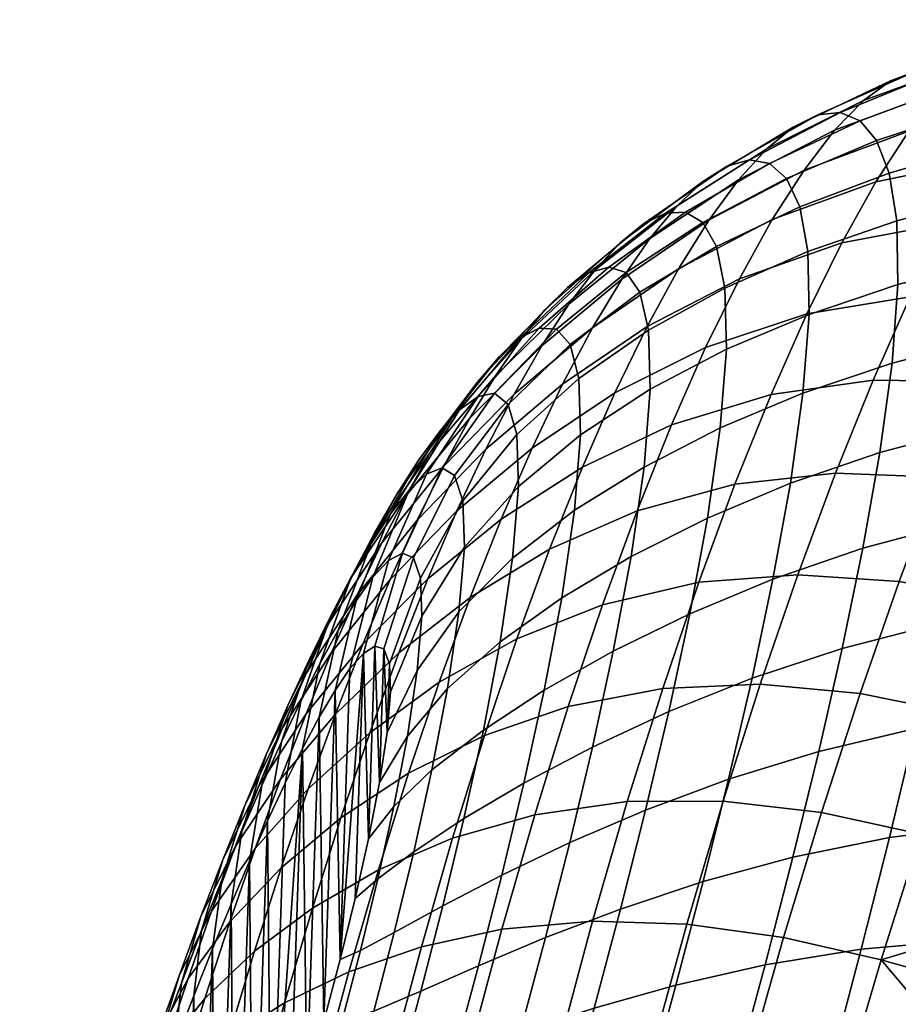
# Model space of a CAD drawing. Extents: x -120 to 2831, y -92 to 75.
# Tile 463 of 643: x 2186 to 2200, y 44 to 60. Entities that reach past the tile are written whole.
import ezdxf

# ---------------------------------------------------------------- set-up
doc = ezdxf.new("R2010")
doc.units = 0
doc.layers.add('GLASS', color=18, linetype='CONTINUOUS')

msp = doc.modelspace()

# ---------------------------------------------------------------- meshes
at = {"layer": 'GLASS'}
mesh = msp.add_polyface(dxfattribs=at)
corners = [(2201.334, 54.575, 92.773), (2201.148, 53.149, 94.298), (2202.83, 53.463, 94.578), (2203.006, 54.879, 93.016), (2201.425, 55.835, 91.063), (2203.093, 56.133, 91.292), (2199.896, 55.445, 90.777), (2199.802, 54.177, 92.474), (2198.465, 54.965, 90.435), (2198.367, 53.693, 92.114), (2201.412, 56.881, 89.211), (2203.084, 57.193, 89.44), (2199.879, 56.475, 88.924), (2198.444, 55.977, 88.586), (2201.301, 57.692, 87.282), (2202.983, 58.042, 87.505), (2199.758, 57.244, 86.999), (2198.314, 56.698, 86.669), (2201.108, 58.28, 85.324), (2202.803, 58.683, 85.524), (2199.554, 57.771, 85.065), (2198.101, 57.158, 84.763), (2200.849, 58.664, 83.363), (2202.556, 59.126, 83.518), (2199.286, 58.088, 83.149), (2197.826, 57.4, 82.897), (2200.536, 58.862, 81.409), (2202.251, 59.379, 81.501), (2198.967, 58.22, 81.26), (2197.505, 57.459, 81.079), (2200.176, 58.883, 79.469), (2201.895, 59.447, 79.486), (2198.606, 58.183, 79.401), (2197.146, 57.356, 79.307), (2199.775, 58.733, 77.551), (2201.493, 59.332, 77.483), (2198.21, 57.986, 77.575), (2201.053, 59.038, 75.505), (2203.225, 59.717, 77.356), (2202.783, 59.429, 75.305), (2199.34, 58.416, 75.664), (2197.783, 57.636, 75.787), (2200.578, 58.566, 73.565), (2202.302, 58.953, 73.293), (2198.875, 57.935, 73.816), (2197.33, 57.136, 74.043), (2200.073, 57.92, 71.676), (2201.788, 58.292, 71.334), (2198.384, 57.293, 72.019), (2199.543, 57.103, 69.851), (2201.245, 57.451, 69.444), (2197.871, 56.493, 70.284), (2200.679, 56.435, 67.639), (2202.961, 57.547, 69.056), (2202.384, 56.494, 67.217), (2198.994, 56.12, 68.105), (2197.342, 55.539, 68.622), (2200.095, 55.25, 65.934), (2201.785, 55.269, 65.487), (2198.428, 54.975, 66.451), (2201.17, 53.881, 63.88), (2203.478, 55.072, 65.098), (2202.849, 53.645, 63.497), (2199.498, 53.904, 64.344), (2197.853, 53.676, 64.904)]
mesh.append_faces([[corners[k] for k in face] for face in [(0, 1, 2, 3), (4, 0, 3, 5), (6, 7, 0, 4), (8, 9, 7, 6), (10, 4, 5, 11), (12, 6, 4, 10), (13, 8, 6, 12), (14, 10, 11, 15), (16, 12, 10, 14), (17, 13, 12, 16), (18, 14, 15, 19), (20, 16, 14, 18), (21, 17, 16, 20), (22, 18, 19, 23), (24, 20, 18, 22), (25, 21, 20, 24), (26, 22, 23, 27), (28, 24, 22, 26), (29, 25, 24, 28), (30, 26, 27, 31), (32, 28, 26, 30), (33, 29, 28, 32), (34, 30, 31, 35), (36, 32, 30, 34), (37, 35, 38, 39), (40, 34, 35, 37), (41, 36, 34, 40), (42, 37, 39, 43), (44, 40, 37, 42), (45, 41, 40, 44), (46, 42, 43, 47), (48, 44, 42, 46), (49, 46, 47, 50), (51, 48, 46, 49), (52, 50, 53, 54), (55, 49, 50, 52), (56, 51, 49, 55), (57, 52, 54, 58), (59, 55, 52, 57), (60, 58, 61, 62), (63, 57, 58, 60), (64, 59, 57, 63)]])
mesh = msp.add_polyface(dxfattribs=at)
corners = [(2197.034, 53.134, 91.691), (2196.827, 51.679, 93.073), (2198.165, 52.243, 93.551), (2198.367, 53.693, 92.114), (2195.806, 52.505, 91.203), (2195.597, 51.06, 92.518), (2194.686, 51.807, 90.636), (2194.479, 50.394, 91.87), (2197.134, 54.403, 90.043), (2198.465, 54.965, 90.435), (2195.906, 53.759, 89.599), (2194.785, 53.026, 89.1), (2197.11, 55.389, 88.207), (2198.444, 55.977, 88.586), (2195.88, 54.71, 87.796), (2194.757, 53.93, 87.357), (2196.974, 56.059, 86.31), (2198.314, 56.698, 86.669), (2195.74, 55.323, 85.934), (2194.616, 54.481, 85.557), (2196.754, 56.447, 84.44), (2198.101, 57.158, 84.763), (2195.516, 55.64, 84.115), (2194.393, 54.728, 83.81), (2196.475, 56.612, 82.632), (2197.826, 57.4, 82.897), (2195.237, 55.727, 82.376), (2196.154, 56.595, 80.891), (2197.505, 57.459, 81.079), (2194.918, 55.635, 80.72), (2195.799, 56.424, 79.212), (2197.146, 57.356, 79.307), (2194.572, 55.397, 79.14), (2196.756, 57.106, 77.58), (2198.606, 58.183, 79.401), (2198.21, 57.986, 77.575), (2195.419, 56.117, 77.59), (2194.203, 55.034, 77.628), (2196.34, 56.715, 75.9), (2197.783, 57.636, 75.787), (2195.016, 55.682, 76.023), (2195.902, 56.19, 74.268), (2197.33, 57.136, 74.043), (2194.596, 55.129, 74.51), (2196.855, 56.49, 72.35), (2198.875, 57.935, 73.816), (2198.384, 57.293, 72.019), (2195.446, 55.534, 72.691), (2194.16, 54.46, 73.054), (2196.362, 55.699, 70.718), (2197.871, 56.493, 70.284), (2194.975, 54.749, 71.173), (2195.855, 54.769, 69.157), (2197.342, 55.539, 68.622), (2194.492, 53.84, 69.723), (2196.799, 54.434, 67.047), (2198.994, 56.12, 68.105), (2198.428, 54.975, 66.451), (2195.337, 53.702, 67.675), (2194.001, 52.81, 68.349), (2196.248, 53.185, 65.57), (2197.853, 53.676, 64.904), (2194.813, 52.503, 66.285), (2195.693, 51.798, 64.205), (2197.271, 52.229, 63.479), (2194.285, 51.178, 64.999), (2196.687, 50.646, 62.188), (2198.893, 52.407, 62.883), (2198.285, 50.769, 61.567)]
mesh.append_faces([[corners[k] for k in face] for face in [(0, 1, 2, 3), (4, 5, 1, 0), (6, 7, 5, 4), (8, 0, 3, 9), (10, 4, 0, 8), (11, 6, 4, 10), (12, 8, 9, 13), (14, 10, 8, 12), (15, 11, 10, 14), (16, 12, 13, 17), (18, 14, 12, 16), (19, 15, 14, 18), (20, 16, 17, 21), (22, 18, 16, 20), (23, 19, 18, 22), (24, 20, 21, 25), (26, 22, 20, 24), (27, 24, 25, 28), (29, 26, 24, 27), (30, 27, 28, 31), (32, 29, 27, 30), (33, 31, 34, 35), (36, 30, 31, 33), (37, 32, 30, 36), (38, 33, 35, 39), (40, 36, 33, 38), (41, 38, 39, 42), (43, 40, 38, 41), (44, 42, 45, 46), (47, 41, 42, 44), (48, 43, 41, 47), (49, 44, 46, 50), (51, 47, 44, 49), (52, 49, 50, 53), (54, 51, 49, 52), (55, 53, 56, 57), (58, 52, 53, 55), (59, 54, 52, 58), (60, 55, 57, 61), (62, 58, 55, 60), (63, 60, 61, 64), (65, 62, 60, 63), (66, 64, 67, 68)]])
mesh = msp.add_polyface(dxfattribs=at)
corners = [(2193.783, 52.19, 88.537), (2193.687, 51.035, 89.973), (2194.686, 51.807, 90.636), (2194.785, 53.026, 89.1), (2193.754, 53.029, 86.894), (2194.757, 53.93, 87.357), (2192.884, 51.96, 86.405), (2192.911, 51.215, 87.887), (2193.616, 53.513, 85.194), (2194.616, 54.481, 85.557), (2192.754, 52.369, 84.864), (2192.091, 51.042, 84.606), (2192.203, 50.715, 85.91), (2193.399, 53.693, 83.549), (2194.393, 54.728, 83.81), (2192.552, 52.49, 83.369), (2191.912, 51.117, 83.322), (2194.117, 54.742, 82.155), (2195.516, 55.64, 84.115), (2195.237, 55.727, 82.376), (2193.132, 53.643, 82), (2192.302, 52.392, 81.96), (2191.689, 50.996, 82.096), (2193.806, 54.581, 80.595), (2194.918, 55.635, 80.72), (2192.833, 53.424, 80.551), (2192.022, 52.132, 80.644), (2191.438, 50.727, 80.939), (2193.47, 54.281, 79.121), (2194.572, 55.397, 79.14), (2192.512, 53.074, 79.193), (2191.722, 51.751, 79.414), (2193.116, 53.867, 77.723), (2194.203, 55.034, 77.628), (2192.176, 52.619, 77.913), (2191.408, 51.274, 78.26), (2193.816, 54.557, 76.178), (2195.419, 56.117, 77.59), (2195.016, 55.682, 76.023), (2192.747, 53.351, 76.393), (2191.828, 52.074, 76.705), (2191.084, 50.717, 77.174), (2193.415, 53.975, 74.788), (2194.596, 55.129, 74.51), (2192.367, 52.745, 75.127), (2191.471, 51.451, 75.562), (2193.001, 53.293, 73.457), (2194.16, 54.46, 73.054), (2191.977, 52.053, 73.921), (2191.106, 50.758, 74.479), (2193.713, 53.679, 71.658), (2195.446, 55.534, 72.691), (2194.975, 54.749, 71.173), (2192.579, 52.516, 72.186), (2191.58, 51.283, 72.776), (2193.256, 52.79, 70.328), (2194.492, 53.84, 69.723), (2192.148, 51.648, 70.979), (2191.177, 50.436, 71.691), (2192.792, 51.796, 69.068), (2194.001, 52.81, 68.349), (2191.713, 50.69, 69.838), (2193.504, 51.662, 67.06), (2195.337, 53.702, 67.675), (2194.813, 52.503, 66.285), (2192.324, 50.7, 67.887)]
mesh.append_faces([[corners[k] for k in face] for face in [(0, 1, 2, 3), (4, 0, 3, 5), (6, 7, 0, 4), (8, 4, 5, 9), (10, 6, 4, 8), (11, 12, 6, 10), (13, 8, 9, 14), (15, 10, 8, 13), (16, 11, 10, 15), (17, 14, 18, 19), (20, 13, 14, 17), (21, 15, 13, 20), (22, 16, 15, 21), (23, 17, 19, 24), (25, 20, 17, 23), (26, 21, 20, 25), (27, 22, 21, 26), (28, 23, 24, 29), (30, 25, 23, 28), (31, 26, 25, 30), (32, 28, 29, 33), (34, 30, 28, 32), (35, 31, 30, 34), (36, 33, 37, 38), (39, 32, 33, 36), (40, 34, 32, 39), (41, 35, 34, 40), (42, 36, 38, 43), (44, 39, 36, 42), (45, 40, 39, 44), (46, 42, 43, 47), (48, 44, 42, 46), (49, 45, 44, 48), (50, 47, 51, 52), (53, 46, 47, 50), (54, 48, 46, 53), (55, 50, 52, 56), (57, 53, 50, 55), (58, 54, 53, 57), (59, 55, 56, 60), (61, 57, 55, 59), (62, 60, 63, 64), (65, 59, 60, 62)]])
mesh = msp.add_polyface(dxfattribs=at)
corners = [(2202.199, 47.125, 58.913), (2204.516, 48.131, 59.443), (2204.428, 46.239, 58.555), (2202.534, 48.087, 59.387), (2202.868, 49.025, 59.908), (2203.537, 50.82, 61.084), (2204.599, 49.876, 60.465), (2203.203, 49.937, 60.474), (2201.887, 48.549, 98.23), (2201.468, 46.745, 99.104), (2203.188, 46.809, 99.515), (2203.603, 48.661, 98.589), (2200.181, 48.287, 97.744), (2199.761, 46.533, 98.545), (2198.621, 47.919, 97.17), (2198.205, 46.215, 97.885), (2202.259, 50.279, 97.184), (2203.968, 50.426, 97.487), (2200.558, 49.982, 96.774), (2199, 49.581, 96.287), (2197.548, 49.099, 95.718), (2197.169, 47.471, 96.505), (2202.577, 51.922, 95.967), (2204.275, 52.092, 96.215), (2200.884, 51.608, 95.629), (2199.333, 51.194, 95.223), (2197.884, 50.696, 94.743), (2202.83, 53.463, 94.578), (2204.516, 53.642, 94.779), (2201.148, 53.149, 94.298), (2199.607, 52.738, 93.958), (2198.165, 52.243, 93.551), (2199.802, 54.177, 92.474), (2201.334, 54.575, 92.773), (2198.367, 53.693, 92.114), (2200.546, 52.341, 62.41), (2201.17, 53.881, 63.88), (2202.849, 53.645, 63.497), (2202.208, 52.07, 62.041), (2198.893, 52.407, 62.883), (2199.498, 53.904, 64.344), (2197.271, 52.229, 63.479), (2197.853, 53.676, 64.904), (2199.916, 50.661, 61.093), (2201.56, 50.358, 60.744), (2198.285, 50.769, 61.567), (2199.287, 48.854, 59.942), (2200.91, 48.525, 59.619), (2197.68, 49.002, 60.41), (2198.665, 46.934, 58.969), (2200.265, 46.586, 58.676), (2197.082, 47.119, 59.423), (2204.524, 53.279, 63.165), (2204.198, 52.493, 62.431), (2203.868, 51.672, 61.737), (2203.537, 50.82, 61.084), (2203.203, 49.937, 60.474), (2202.868, 49.025, 59.908), (2202.534, 48.087, 59.387), (2202.199, 47.125, 58.913), (2201.867, 46.14, 58.485), (2204.846, 54.029, 63.937)]
mesh.append_faces([[corners[k] for k in face] for face in [(0, 1, 2, 2), (3, 4, 1, 1), (0, 3, 1, 1), (5, 6, 7, 7), (4, 7, 6, 6), (8, 9, 10, 11), (12, 13, 9, 8), (14, 15, 13, 12), (16, 8, 11, 17), (18, 12, 8, 16), (19, 14, 12, 18), (20, 21, 14, 19), (22, 16, 17, 23), (24, 18, 16, 22), (25, 19, 18, 24), (26, 20, 19, 25), (27, 22, 23, 28), (29, 24, 22, 27), (30, 25, 24, 29), (31, 26, 25, 30), (32, 30, 29, 33), (34, 31, 30, 32), (35, 36, 37, 38), (39, 40, 36, 35), (41, 42, 40, 39), (43, 35, 38, 44), (45, 39, 35, 43), (46, 43, 44, 47), (48, 45, 43, 46), (49, 46, 47, 50), (51, 48, 46, 49), (37, 52, 53, 53), (38, 54, 55, 55), (44, 55, 56, 56), (38, 53, 54, 54), (47, 57, 58, 58), (50, 47, 58, 59), (60, 50, 59, 59), (44, 56, 57, 57), (37, 53, 38, 38), (57, 47, 44, 44), (44, 38, 55, 55), (61, 52, 37, 37)]])
mesh = msp.add_polyface(dxfattribs=at)
corners = [(2191.722, 48.879, 86.349), (2191.703, 49.333, 85.427), (2191.666, 48.225, 87.139), (2197.169, 47.471, 96.505), (2196.758, 45.82, 97.125), (2198.205, 46.215, 97.885), (2198.621, 47.919, 97.17), (2196.205, 48.561, 95.066), (2195.831, 46.973, 95.753), (2197.548, 49.099, 95.718), (2194.977, 47.99, 94.326), (2194.61, 46.449, 94.91), (2193.871, 47.407, 93.484), (2193.515, 45.925, 93.965), (2196.542, 50.137, 94.186), (2197.884, 50.696, 94.743), (2195.311, 49.535, 93.545), (2194.198, 48.906, 92.803), (2193.217, 48.264, 91.935), (2192.904, 46.836, 92.515), (2192.388, 47.623, 90.885), (2192.097, 46.303, 91.364), (2196.827, 51.679, 93.073), (2198.165, 52.243, 93.551), (2195.597, 51.06, 92.518), (2194.479, 50.394, 91.87), (2193.487, 49.686, 91.105), (2192.639, 48.934, 90.17), (2191.994, 48.168, 89.045), (2191.775, 47.031, 89.633), (2193.687, 51.035, 89.973), (2194.686, 51.807, 90.636), (2192.824, 50.169, 89.171), (2192.153, 49.222, 88.217), (2192.911, 51.215, 87.887), (2193.783, 52.19, 88.537), (2192.227, 50.099, 87.15), (2192.203, 50.715, 85.91), (2192.884, 51.96, 86.405), (2191.274, 49.647, 68.769), (2191.713, 50.69, 69.838), (2192.792, 51.796, 69.068), (2192.324, 50.7, 67.887), (2193.005, 50.402, 65.864), (2193.504, 51.662, 67.06), (2194.813, 52.503, 66.285), (2194.285, 51.178, 64.999), (2191.854, 49.507, 66.791), (2195.138, 50.281, 62.966), (2195.693, 51.798, 64.205), (2197.271, 52.229, 63.479), (2196.687, 50.646, 62.188), (2193.758, 49.733, 63.827), (2192.507, 49.035, 64.773), (2191.386, 48.221, 65.789), (2196.108, 48.935, 61.047), (2198.285, 50.769, 61.567), (2197.68, 49.002, 60.41), (2194.586, 48.643, 61.865), (2193.236, 48.177, 62.782), (2192.013, 47.568, 63.796), (2190.921, 46.848, 64.889), (2195.536, 47.11, 60.069), (2197.082, 47.119, 59.423), (2194.044, 46.896, 60.914), (2192.721, 46.519, 61.875), (2191.527, 46.009, 62.944), (2191.666, 48.225, 87.139), (2191.542, 47.417, 87.762), (2191.722, 48.879, 86.349), (2192.091, 51.042, 84.606), (2191.615, 49.573, 84.432), (2191.703, 49.333, 85.427), (2191.912, 51.117, 83.322), (2191.47, 49.617, 83.414)]
mesh.append_faces([[corners[k] for k in face] for face in [(0, 1, 2, 2), (3, 4, 5, 6), (7, 8, 3, 9), (10, 11, 8, 7), (12, 13, 11, 10), (14, 7, 9, 15), (16, 10, 7, 14), (17, 12, 10, 16), (18, 19, 12, 17), (20, 21, 19, 18), (22, 14, 15, 23), (24, 16, 14, 22), (25, 17, 16, 24), (26, 18, 17, 25), (27, 20, 18, 26), (28, 29, 20, 27), (30, 26, 25, 31), (32, 27, 26, 30), (33, 28, 27, 32), (34, 32, 30, 35), (36, 33, 32, 34), (37, 36, 34, 38), (39, 40, 41, 42), (43, 44, 45, 46), (47, 42, 44, 43), (48, 49, 50, 51), (52, 46, 49, 48), (53, 43, 46, 52), (54, 47, 43, 53), (55, 51, 56, 57), (58, 48, 51, 55), (59, 52, 48, 58), (60, 53, 52, 59), (61, 54, 53, 60), (62, 55, 57, 63), (64, 58, 55, 62), (65, 59, 58, 64), (66, 60, 59, 65), (33, 67, 68, 28), (36, 69, 67, 33), (70, 71, 72, 37), (73, 74, 71, 70), (37, 72, 69, 36)]])
mesh = msp.add_polyface(dxfattribs=at)
corners = [(2191.47, 49.617, 83.414), (2191.366, 46.51, 88.214), (2191.542, 47.417, 87.762), (2191.666, 48.225, 87.139), (2191.615, 49.573, 84.432), (2191.703, 49.333, 85.427), (2191.284, 49.5, 82.409), (2190.303, 47.969, 78.739), (2190.374, 42.577, 88.701), (2190.572, 48.471, 79.598), (2190.909, 44.563, 88.679), (2191.067, 49.254, 81.434), (2190.827, 48.904, 80.496), (2191.165, 50.346, 79.85), (2191.438, 50.727, 80.939), (2192.022, 52.132, 80.644), (2191.722, 51.751, 79.414), (2190.878, 49.876, 78.824), (2191.408, 51.274, 78.26), (2190.581, 49.333, 77.856), (2191.084, 50.717, 77.174), (2190.752, 50.093, 76.151), (2191.828, 52.074, 76.705), (2191.471, 51.451, 75.562), (2190.276, 48.729, 76.942), (2190.413, 49.408, 75.185), (2191.106, 50.758, 74.479), (2189.964, 48.073, 76.079), (2190.735, 49.998, 73.455), (2191.977, 52.053, 73.921), (2191.58, 51.283, 72.776), (2190.07, 48.67, 74.275), (2189.647, 47.371, 75.263), (2190.36, 49.177, 72.489), (2191.177, 50.436, 71.691), (2189.723, 47.883, 73.417), (2189.327, 46.628, 74.494), (2190.77, 49.516, 70.669), (2192.148, 51.648, 70.979), (2191.713, 50.69, 69.838), (2189.982, 48.299, 71.58), (2189.373, 47.05, 72.612), (2190.361, 48.527, 69.712), (2191.274, 49.647, 68.769), (2189.601, 47.365, 70.73), (2189.021, 46.174, 71.858), (2190.834, 48.522, 67.777), (2192.324, 50.7, 67.887), (2191.854, 49.507, 66.791), (2189.95, 47.471, 68.824), (2189.22, 46.379, 69.941), (2190.395, 47.319, 66.868), (2191.386, 48.221, 65.789), (2189.54, 46.352, 68.008), (2189.959, 46.043, 66.049), (2190.921, 46.848, 64.889), (2191.994, 48.168, 89.045), (2191.542, 47.417, 87.762), (2191.366, 46.51, 88.214), (2191.775, 47.031, 89.633), (2191.689, 50.996, 82.096), (2191.284, 49.5, 82.409), (2191.47, 49.617, 83.414), (2191.912, 51.117, 83.322), (2191.067, 49.254, 81.434), (2190.572, 48.471, 79.598), (2190.827, 48.904, 80.496), (2190.025, 47.41, 77.921), (2190.303, 47.969, 78.739), (2189.74, 46.801, 77.141), (2189.449, 46.149, 76.399)]
mesh.append_faces([[corners[k] for k in face] for face in [(0, 1, 2, 2), (2, 3, 4, 4), (4, 0, 2, 2), (3, 5, 4, 4), (0, 6, 1, 1), (7, 8, 9, 9), (10, 11, 12, 12), (11, 10, 6, 6), (13, 14, 15, 16), (17, 13, 16, 18), (19, 17, 18, 20), (21, 20, 22, 23), (24, 19, 20, 21), (25, 21, 23, 26), (27, 24, 21, 25), (28, 26, 29, 30), (31, 25, 26, 28), (32, 27, 25, 31), (33, 28, 30, 34), (35, 31, 28, 33), (36, 32, 31, 35), (37, 34, 38, 39), (40, 33, 34, 37), (41, 35, 33, 40), (42, 37, 39, 43), (44, 40, 37, 42), (45, 41, 40, 44), (46, 43, 47, 48), (49, 42, 43, 46), (50, 44, 42, 49), (51, 46, 48, 52), (53, 49, 46, 51), (54, 51, 52, 55), (56, 57, 58, 59), (60, 61, 62, 63), (14, 64, 61, 60), (17, 65, 66, 13), (24, 67, 68, 19), (27, 69, 67, 24), (19, 68, 65, 17), (13, 66, 64, 14), (32, 70, 69, 27)]])
mesh = msp.add_polyface(dxfattribs=at)
corners = [(2190.089, 41.594, 88.586), (2190.374, 42.577, 88.701), (2190.303, 47.969, 78.739), (2190.648, 43.569, 88.736), (2190.572, 48.471, 79.598), (2190.827, 48.904, 80.496), (2190.909, 44.563, 88.679), (2191.366, 46.51, 88.214), (2191.284, 49.5, 82.409), (2191.151, 45.549, 88.512), (2196.321, 44.151, 97.591), (2195.862, 42.466, 97.909), (2197.282, 42.712, 98.839), (2197.756, 44.478, 98.441), (2195.005, 43.781, 96.644), (2194.563, 42.182, 96.876), (2193.812, 43.396, 95.603), (2193.391, 41.886, 95.749), (2196.758, 45.82, 97.125), (2198.205, 46.215, 97.885), (2195.429, 45.379, 96.273), (2194.22, 44.917, 95.328), (2193.141, 44.465, 94.284), (2192.752, 43.027, 94.466), (2192.21, 44.054, 93.124), (2191.844, 42.708, 93.222), (2191.453, 43.73, 91.803), (2191.114, 42.488, 91.83), (2190.938, 43.563, 90.326), (2190.629, 42.441, 90.308), (2195.831, 46.973, 95.753), (2197.169, 47.471, 96.505), (2194.61, 46.449, 94.91), (2193.515, 45.925, 93.965), (2192.565, 45.431, 92.898), (2191.782, 45.002, 91.657), (2191.235, 44.708, 90.237), (2192.904, 46.836, 92.515), (2193.871, 47.407, 93.484), (2192.097, 46.303, 91.364), (2191.517, 45.868, 90.017), (2191.775, 47.031, 89.633), (2192.388, 47.623, 90.885), (2190.462, 45.394, 64.099), (2190.921, 46.848, 64.889), (2192.013, 47.568, 63.796), (2191.527, 46.009, 62.944), (2196.497, 45.137, 58.621), (2197.082, 47.119, 59.423), (2198.665, 46.934, 58.969), (2198.054, 44.918, 58.186), (2194.978, 45.184, 59.265), (2195.536, 47.11, 60.069), (2193.514, 45.052, 60.127), (2194.044, 46.896, 60.914), (2192.218, 44.77, 61.117), (2192.721, 46.519, 61.875), (2191.051, 44.367, 62.226), (2190.012, 43.867, 63.427), (2195.929, 43.071, 58.014), (2197.46, 42.823, 57.602), (2194.438, 43.174, 58.648), (2193.001, 43.125, 59.513), (2191.731, 42.943, 60.518), (2190.588, 42.654, 61.651), (2189.574, 42.276, 62.881), (2190.374, 42.577, 88.701), (2190.648, 43.569, 88.736), (2190.909, 44.563, 88.679), (2191.151, 45.549, 88.512), (2191.366, 46.51, 88.214)]
mesh.append_faces([[corners[k] for k in face] for face in [(0, 1, 2, 2), (3, 4, 1, 1), (5, 3, 6, 6), (7, 8, 9, 9), (8, 6, 9, 9), (5, 4, 3, 3), (10, 11, 12, 13), (14, 15, 11, 10), (16, 17, 15, 14), (18, 10, 13, 19), (20, 14, 10, 18), (21, 16, 14, 20), (22, 23, 16, 21), (24, 25, 23, 22), (26, 27, 25, 24), (28, 29, 27, 26), (30, 20, 18, 31), (32, 21, 20, 30), (33, 22, 21, 32), (34, 24, 22, 33), (35, 26, 24, 34), (36, 28, 26, 35), (37, 34, 33, 38), (39, 35, 34, 37), (40, 36, 35, 39), (41, 40, 39, 42), (43, 44, 45, 46), (47, 48, 49, 50), (51, 52, 48, 47), (53, 54, 52, 51), (55, 56, 54, 53), (57, 46, 56, 55), (58, 43, 46, 57), (59, 47, 50, 60), (61, 51, 47, 59), (62, 53, 51, 61), (63, 55, 53, 62), (64, 57, 55, 63), (65, 58, 57, 64), (66, 29, 28, 67), (67, 28, 36, 68), (40, 69, 68, 36), (41, 70, 69, 40)]])
mesh = msp.add_polyface(dxfattribs=at)
corners = [(2188.897, 37.811, 87.507), (2189.2, 38.731, 87.857), (2189.153, 45.459, 75.694), (2189.798, 40.624, 88.402), (2189.74, 46.801, 77.141), (2189.501, 39.669, 88.157), (2190.303, 47.969, 78.739), (2190.089, 41.594, 88.586), (2189.449, 46.149, 76.399), (2190.025, 47.41, 77.921), (2188.592, 36.911, 87.111), (2188.854, 44.736, 75.025), (2188.552, 43.981, 74.393), (2189.004, 45.846, 73.77), (2189.327, 46.628, 74.494), (2189.723, 47.883, 73.417), (2189.373, 47.05, 72.612), (2188.678, 45.031, 73.09), (2189.021, 46.174, 71.858), (2188.667, 45.258, 71.157), (2189.601, 47.365, 70.73), (2189.22, 46.379, 69.941), (2188.351, 44.183, 72.454), (2188.838, 45.343, 69.214), (2189.95, 47.471, 68.824), (2189.54, 46.352, 68.008), (2188.314, 44.304, 70.509), (2188.022, 43.305, 71.863), (2189.132, 45.173, 67.27), (2190.395, 47.319, 66.868), (2189.959, 46.043, 66.049), (2188.458, 44.26, 68.552), (2187.96, 43.315, 69.915), (2187.694, 42.399, 71.317), (2189.527, 44.697, 65.325), (2190.921, 46.848, 64.889), (2190.462, 45.394, 64.099), (2188.728, 43.938, 66.613), (2188.08, 43.132, 67.959), (2187.608, 42.291, 69.377), (2187.365, 41.466, 70.818), (2189.103, 43.29, 64.703), (2190.012, 43.867, 63.427), (2188.329, 42.651, 66.042), (2187.705, 41.964, 67.437), (2187.257, 41.235, 68.897), (2187.037, 40.508, 70.366), (2188.688, 41.826, 64.19), (2189.574, 42.276, 62.881), (2187.936, 41.317, 65.563), (2187.334, 40.757, 66.99), (2186.908, 40.149, 68.478), (2189.149, 40.63, 62.469), (2190.588, 42.654, 61.651), (2190.142, 40.88, 61.228), (2188.283, 40.314, 63.792), (2189.153, 45.459, 75.694), (2189.449, 46.149, 76.399), (2189.647, 47.371, 75.263), (2188.854, 44.736, 75.025), (2188.248, 43.197, 73.798), (2188.552, 43.981, 74.393), (2187.636, 41.553, 72.721), (2187.942, 42.387, 73.24), (2187.329, 40.695, 72.24)]
mesh.append_faces([[corners[k] for k in face] for face in [(0, 1, 2, 2), (3, 4, 5, 5), (6, 3, 7, 7), (5, 4, 8, 8), (3, 9, 4, 4), (1, 8, 2, 2), (10, 11, 12, 12), (0, 2, 11, 11), (3, 6, 9, 9), (13, 14, 15, 16), (17, 13, 16, 18), (19, 18, 20, 21), (22, 17, 18, 19), (23, 21, 24, 25), (26, 19, 21, 23), (27, 22, 19, 26), (28, 25, 29, 30), (31, 23, 25, 28), (32, 26, 23, 31), (33, 27, 26, 32), (34, 30, 35, 36), (37, 28, 30, 34), (38, 31, 28, 37), (39, 32, 31, 38), (40, 33, 32, 39), (41, 34, 36, 42), (43, 37, 34, 41), (44, 38, 37, 43), (45, 39, 38, 44), (46, 40, 39, 45), (47, 41, 42, 48), (49, 43, 41, 47), (50, 44, 43, 49), (51, 45, 44, 50), (52, 48, 53, 54), (55, 47, 48, 52), (14, 56, 57, 58), (13, 59, 56, 14), (22, 60, 61, 17), (33, 62, 63, 27), (40, 64, 62, 33), (27, 63, 60, 22), (17, 61, 59, 13)]])
mesh = msp.add_polyface(dxfattribs=at)
corners = [(2204.039, 37.561, 56.85), (2199.632, 38.803, 56.899), (2204.139, 39.846, 56.957), (2199.046, 36.633, 56.916), (2199.335, 37.719, 56.881), (2200.562, 42.02, 57.271), (2204.238, 42.074, 57.289), (2200.246, 40.955, 57.094), (2199.936, 39.882, 56.97), (2200.882, 43.072, 57.499), (2201.867, 46.14, 58.485), (2204.428, 46.239, 58.555), (2201.536, 45.135, 58.107), (2204.335, 44.213, 57.829), (2201.207, 44.111, 57.778), (2201.135, 38.84, 101.381), (2200.551, 36.782, 101.369), (2202.253, 36.433, 101.669), (2202.845, 38.541, 101.693), (2199.439, 39.033, 100.849), (2198.87, 37.045, 100.834), (2197.774, 39.123, 100.085), (2197.225, 37.223, 100.049), (2201.695, 40.887, 101.198), (2203.413, 40.641, 101.515), (2199.989, 41.011, 100.681), (2198.307, 41.015, 99.951), (2202.228, 42.908, 100.824), (2203.949, 42.716, 101.137), (2200.513, 42.964, 100.333), (2198.819, 42.888, 99.649), (2201.008, 44.88, 99.806), (2202.727, 44.887, 100.262), (2199.305, 44.731, 99.18), (2197.756, 44.478, 98.441), (2197.282, 42.712, 98.839), (2201.468, 46.745, 99.104), (2203.188, 46.809, 99.515), (2199.761, 46.533, 98.545), (2198.205, 46.215, 97.885), (2198.054, 44.918, 58.186), (2198.665, 46.934, 58.969), (2200.265, 46.586, 58.676), (2199.629, 44.558, 57.926), (2197.46, 42.823, 57.602), (2199.009, 42.457, 57.378), (2196.888, 40.669, 57.228), (2198.41, 40.303, 57.038), (2201.207, 44.111, 57.778), (2201.536, 45.135, 58.107), (2200.562, 42.02, 57.271), (2200.882, 43.072, 57.499), (2200.246, 40.955, 57.094), (2199.632, 38.803, 56.899), (2199.936, 39.882, 56.97), (2199.046, 36.633, 56.916), (2197.838, 38.116, 56.913), (2199.335, 37.719, 56.881), (2201.867, 46.14, 58.485), (2197.298, 35.916, 57.007)]
mesh.append_faces([[corners[k] for k in face] for face in [(0, 1, 2, 2), (0, 3, 4, 4), (4, 1, 0, 0), (5, 6, 7, 7), (8, 7, 2, 2), (9, 6, 5, 5), (10, 11, 12, 12), (12, 13, 14, 14), (9, 14, 13, 13), (2, 1, 8, 8), (15, 16, 17, 18), (19, 20, 16, 15), (21, 22, 20, 19), (23, 15, 18, 24), (25, 19, 15, 23), (26, 21, 19, 25), (27, 23, 24, 28), (29, 25, 23, 27), (30, 26, 25, 29), (31, 29, 27, 32), (33, 30, 29, 31), (34, 35, 30, 33), (36, 31, 32, 37), (38, 33, 31, 36), (39, 34, 33, 38), (40, 41, 42, 43), (44, 40, 43, 45), (46, 44, 45, 47), (48, 43, 49, 49), (50, 45, 51, 51), (52, 45, 50, 50), (51, 43, 48, 48), (53, 47, 54, 54), (55, 56, 57, 57), (57, 56, 53, 53), (54, 47, 52, 52), (49, 42, 58, 58), (49, 43, 42, 42), (52, 47, 45, 45), (55, 59, 56, 56), (56, 47, 53, 53), (45, 43, 51, 51)]])
mesh = msp.add_polyface(dxfattribs=at)
corners = [(2187.062, 32.747, 84.518), (2187.329, 40.695, 72.24), (2187.023, 39.816, 71.8), (2187.366, 33.53, 85.113), (2187.636, 41.553, 72.721), (2187.942, 42.387, 73.24), (2187.979, 35.174, 86.191), (2188.285, 36.032, 86.671), (2188.248, 43.197, 73.798), (2188.592, 36.911, 87.111), (2188.552, 43.981, 74.393), (2189.501, 39.669, 88.157), (2189.449, 46.149, 76.399), (2189.2, 38.731, 87.857), (2188.897, 37.811, 87.507), (2188.854, 44.736, 75.025), (2187.672, 34.34, 85.671), (2189.706, 37.814, 91.043), (2189.348, 36.716, 90.665), (2189.931, 36.387, 92.245), (2190.319, 37.597, 92.61), (2189.339, 38.192, 89.442), (2189.01, 37.192, 89.068), (2190.062, 38.94, 91.355), (2190.706, 38.834, 92.896), (2189.667, 39.217, 89.758), (2189.992, 40.267, 90.013), (2190.416, 40.094, 91.595), (2186.71, 39.525, 69.965), (2187.037, 40.508, 70.366), (2187.257, 41.235, 68.897), (2186.908, 40.149, 68.478), (2187.551, 39.941, 65.181), (2187.936, 41.317, 65.563), (2188.688, 41.826, 64.19), (2188.283, 40.314, 63.792), (2186.969, 39.515, 66.623), (2187.334, 40.757, 66.99), (2186.563, 39.034, 68.124), (2186.386, 38.519, 69.616), (2188.74, 38.94, 62.199), (2189.149, 40.63, 62.469), (2190.142, 40.88, 61.228), (2189.716, 39.059, 60.965), (2187.891, 38.762, 63.516), (2187.175, 38.528, 64.901), (2186.61, 38.241, 66.34), (2186.222, 37.892, 67.837), (2186.064, 37.491, 69.324), (2189.31, 37.205, 60.869), (2190.816, 39.112, 59.838), (2190.395, 37.14, 59.77), (2188.349, 37.217, 62.076), (2187.513, 37.177, 63.368), (2186.81, 37.085, 64.729), (2186.258, 36.938, 66.146), (2185.886, 36.725, 67.623), (2185.746, 36.441, 69.093), (2188.897, 37.811, 87.507), (2188.592, 36.911, 87.111), (2188.68, 36.218, 88.642), (2189.501, 39.669, 88.157), (2189.2, 38.731, 87.857), (2189.798, 40.624, 88.402), (2190.313, 41.342, 90.199), (2190.089, 41.594, 88.586), (2187.023, 39.816, 71.8), (2187.329, 40.695, 72.24), (2187.365, 41.466, 70.818), (2186.718, 38.916, 71.404), (2186.414, 37.996, 71.054), (2186.114, 37.058, 70.754)]
mesh.append_faces([[corners[k] for k in face] for face in [(0, 1, 2, 2), (1, 3, 4, 4), (4, 3, 5, 5), (6, 7, 8, 8), (9, 10, 7, 7), (11, 12, 13, 13), (14, 15, 9, 9), (10, 8, 7, 7), (16, 8, 5, 5), (3, 16, 5, 5), (17, 18, 19, 20), (21, 22, 18, 17), (23, 17, 20, 24), (25, 21, 17, 23), (26, 25, 23, 27), (28, 29, 30, 31), (32, 33, 34, 35), (36, 37, 33, 32), (38, 31, 37, 36), (39, 28, 31, 38), (40, 41, 42, 43), (44, 35, 41, 40), (45, 32, 35, 44), (46, 36, 32, 45), (47, 38, 36, 46), (48, 39, 38, 47), (49, 43, 50, 51), (52, 40, 43, 49), (53, 44, 40, 52), (54, 45, 44, 53), (55, 46, 45, 54), (56, 47, 46, 55), (57, 48, 47, 56), (22, 58, 59, 60), (25, 61, 62, 21), (26, 63, 61, 25), (21, 62, 58, 22), (64, 65, 63, 26), (29, 66, 67, 68), (66, 29, 28, 69), (39, 70, 69, 28), (48, 71, 70, 39)]])

doc.saveas('drawing.dxf')
